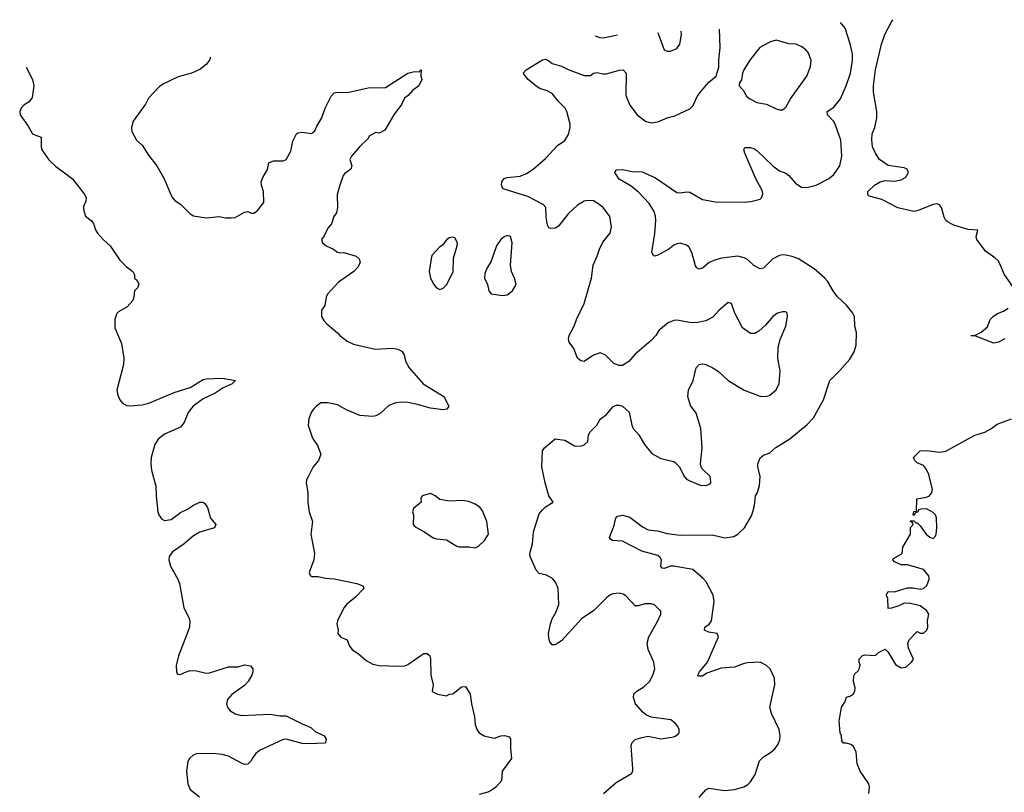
# Model space of a CAD drawing. Header units: inches. Extents: x 1834610 to 2027685, y 642842 to 774116.
# Tile 613 of 632: x 1999905 to 2006055, y 764838 to 769663. Entities that reach past the tile are written whole.
import ezdxf

# ---------------------------------------------------------------- set-up
doc = ezdxf.new("R2010")
doc.units = ezdxf.units.IN
doc.header["$MEASUREMENT"] = 0
doc.layers.add('B9796', color=7, linetype='Continuous')
doc.layers.add('C0706', color=7, linetype='Continuous')

msp = doc.modelspace()

# ---------------------------------------------------------------- linework, layer by layer
at = {"layer": 'B9796', "color": 5, "elevation": 240}
msp.add_lwpolyline([(1999944.7, 769367), (1999984, 769290), (1999993.4, 769250), (1999982, 769178), (1999964.7, 769150), (1999930, 769129), (1999914.8, 769110), (1999904.9, 769090), (1999908.5, 769068.5), (1999958.5, 768998.5), (1999984.7, 768950), (2000000, 768944.3)], dxfattribs=at)
at = {"layer": 'C0706', "color": 5}
for points, elevation in [([(2004150, 764806.4), (2004190, 764853), (2004210, 764863.8), (2004310, 764848.8), (2004370, 764854.9), (2004428.2, 764871.8), (2004453.6, 764886.4), (2004470, 764904), (2004498.4, 764950), (2004525.5, 765034.5), (2004550, 765060.4), (2004594.1, 765085.9), (2004620.7, 765110), (2004642, 765138), (2004652.7, 765167.3), (2004654.6, 765190), (2004647.9, 765230), (2004600.4, 765330), (2004591.2, 765370), (2004621.2, 765510), (2004620.5, 765550), (2004592.8, 765610), (2004569.6, 765630), (2004529, 765651), (2004450, 765646.9), (2004430, 765643.5), (2004370, 765619.5), (2004286.4, 765613.6), (2004197.5, 765582.5), (2004170, 765564.4), (2004142.9, 765562.9), (2004140.9, 765570), (2004152, 765590), (2004200.5, 765650), (2004269.5, 765810), (2004262, 765830), (2004210, 765838.9), (2004182.7, 765850), (2004183.7, 765870), (2004211.7, 765888.3), (2004225.1, 765910), (2004242, 766030), (2004236.4, 766070), (2004193.2, 766153.2), (2004174.4, 766174.4), (2004108.7, 766228.7), (2003989.9, 766249.9), (2003969.4, 766250.6), (2003930, 766235.8), (2003918, 766238), (2003909.8, 766250), (2003914.2, 766290), (2003905.2, 766305.2), (2003890, 766317.2), (2003790, 766343.9), (2003670, 766406), (2003608, 766410), (2003596.5, 766416.5), (2003589.6, 766429.6), (2003620.9, 766510), (2003621.6, 766530), (2003630, 766556), (2003638, 766562), (2003670, 766568.5), (2003716.3, 766556.3), (2003795.2, 766495.2), (2003830, 766477.3), (2003889.5, 766470.5), (2003950, 766454.3), (2004030, 766444.4), (2004230, 766445.3), (2004310, 766427.4), (2004364.6, 766435.4), (2004389.8, 766450.2), (2004431.6, 766490), (2004475.5, 766564.5), (2004485.1, 766590), (2004495.4, 766630), (2004500.9, 766690), (2004513.6, 766710), (2004526.2, 766753.8), (2004529.7, 766810), (2004515.4, 766870), (2004516.3, 766890), (2004530, 766926), (2004550, 766944), (2004590, 766957.3), (2004628.3, 766991.7), (2004714.9, 767045.1), (2004824.1, 767135.9), (2004862.4, 767177.6), (2004925.7, 767290), (2004964.5, 767410), (2005027.6, 767472.4), (2005090, 767543), (2005116.9, 767590), (2005129.7, 767630), (2005131, 767710), (2005121.3, 767750), (2005118.9, 767810), (2005109.6, 767830), (2005070, 767879.6), (2005012.1, 767932.1), (2004985.1, 767970), (2004950.9, 768030.9), (2004934, 768050), (2004867.7, 768107.7), (2004770, 768169.7), (2004730, 768184.7), (2004690, 768193.5), (2004670, 768194.7), (2004651, 768190), (2004610, 768169.6), (2004550, 768112), (2004530, 768107.3), (2004490, 768128.2), (2004450, 768164.7), (2004430, 768176.4), (2004390, 768185.6), (2004290, 768174), (2004250, 768164.4), (2004212.3, 768147.7), (2004170, 768111.5), (2004150, 768106.3), (2004134.1, 768114.1), (2004125.2, 768125.2), (2004103.1, 768210), (2004084.9, 768244.9), (2004070, 768256), (2004030, 768266.9), (2004010, 768264), (2003990, 768254.7), (2003959.3, 768230), (2003890, 768192), (2003870, 768187.3), (2003864, 768190), (2003852.3, 768210), (2003871.8, 768328.2), (2003877.7, 768410), (2003876.5, 768436.5), (2003866.6, 768470), (2003836.1, 768516.1), (2003770, 768586.6), (2003723.9, 768623.9), (2003650, 768666.6), (2003621.2, 768710), (2003633.6, 768726.4), (2003670, 768727), (2003730, 768715.3), (2003793.3, 768713.3), (2003875.4, 768675.4), (2004010, 768583.1), (2004030, 768581.6), (2004070, 768588.2), (2004090, 768585.5), (2004170, 768539.5), (2004250, 768524.9), (2004430, 768523.1), (2004472.6, 768527.4), (2004530, 768541.6), (2004538.4, 768550), (2004546.2, 768573.8), (2004545.4, 768590), (2004536.8, 768610), (2004505.1, 768665.1), (2004433.7, 768830), (2004427.5, 768852.5), (2004435.1, 768864.9), (2004470, 768865.7), (2004490, 768859.5), (2004510, 768846), (2004610, 768751.3), (2004650, 768719.7), (2004690, 768704.9), (2004710, 768691.3), (2004750, 768642), (2004790, 768616.2), (2004830, 768617.7), (2004879.3, 768630), (2004957, 768670), (2004990, 768696.4), (2005026.6, 768750), (2005041, 768810), (2005032.9, 768910), (2004998.5, 769010), (2004988.5, 769030), (2004949.7, 769070), (2004948.4, 769090), (2004990, 769116.5), (2005031.1, 769168.9), (2005067.9, 769250), (2005095, 769330), (2005107.6, 769407.6), (2005107.7, 769447.7), (2005092.8, 769512.8), (2005061.3, 769610), (2005031.5, 769645.4)], 240), ([(2006112.8, 767990), (2006053.2, 768073.2), (2006030.9, 768130.9), (2006016.3, 768156.3), (2005996.8, 768176.8), (2005938.2, 768218.2), (2005883.7, 768290), (2005879.6, 768310), (2005888.7, 768348.7), (2005830, 768353.8), (2005740.3, 768380.3), (2005700.6, 768400.6), (2005689.6, 768410), (2005678.7, 768430), (2005661.7, 768490), (2005650, 768507.6), (2005634, 768514), (2005610, 768509.7), (2005510, 768469.6), (2005490, 768466.3), (2005390, 768488), (2005290, 768539.5), (2005210, 768562), (2005202, 768570), (2005202, 768590), (2005244, 768630), (2005279, 768650), (2005310, 768659.3), (2005370, 768654.9), (2005410, 768662.3), (2005439.4, 768680.6), (2005456.9, 768710), (2005449.2, 768730), (2005430, 768737.4), (2005330, 768753.3), (2005275.1, 768790), (2005249.6, 768830), (2005231.8, 768870), (2005227.7, 768912.3), (2005229.5, 768950), (2005245.2, 768990), (2005259.3, 769050), (2005258, 769090), (2005238.5, 769210), (2005238.2, 769250), (2005249.8, 769350), (2005287.9, 769510), (2005307.7, 769570), (2005350, 769650.3), (2005358.2, 769663.3)], 220), ([(2003551.8, 764830), (2003630, 764898.9), (2003725.4, 764954.6), (2003734.5, 764970), (2003735.3, 764984.7), (2003724.5, 765130), (2003730.7, 765149.3), (2003750, 765167.4), (2003790, 765181.3), (2003830, 765188.7), (2003910, 765173), (2003978, 765182), (2003994.2, 765185.8), (2004018, 765202), (2004024, 765210), (2004024, 765230), (2004016, 765250), (2003999.3, 765270), (2003971, 765291), (2003850, 765307.8), (2003820.3, 765320.3), (2003798, 765338), (2003751.4, 765390), (2003738, 765430), (2003741.6, 765450), (2003759.6, 765470), (2003803.8, 765496.2), (2003838.3, 765530), (2003858.9, 765570), (2003871.2, 765610), (2003866, 765650), (2003829.7, 765730), (2003824.7, 765770), (2003834, 765810), (2003891.8, 765910), (2003909.2, 765950), (2003909, 765970), (2003869.6, 766009.6), (2003850, 766015.6), (2003810, 766016.2), (2003770, 766002), (2003750, 766002), (2003690, 766065.1), (2003675.1, 766075.1), (2003650, 766082.4), (2003610, 766078), (2003590, 766069.6), (2003570, 766053.3), (2003489.4, 765970.6), (2003416.7, 765923.3), (2003290, 765783.6), (2003250, 765759.6), (2003230, 765759.5), (2003216.9, 765776.9), (2003210, 765798), (2003208.7, 765830), (2003219.7, 765890), (2003230, 765922), (2003255.4, 765964.6), (2003272.9, 766010), (2003267.4, 766110), (2003252.4, 766150), (2003232.8, 766172.8), (2003195, 766195), (2003150, 766205.3), (2003130, 766224.7), (2003093.7, 766310), (2003090.9, 766330), (2003108.7, 766390), (2003114.9, 766465.1), (2003150, 766576.3), (2003170, 766603), (2003190, 766620.7), (2003238, 766650), (2003209.3, 766689.3), (2003186.3, 766770), (2003167.2, 766870), (2003171.3, 766970), (2003183.7, 766990), (2003250, 767044.7), (2003310, 767038), (2003370, 767001.3), (2003410, 767000.4), (2003430, 767008), (2003453.3, 767030), (2003456.9, 767070), (2003467.6, 767090), (2003509.6, 767130), (2003530, 767167.7), (2003570, 767197.3), (2003610, 767244.9), (2003630, 767254.9), (2003650, 767254.9), (2003670.3, 767250.3), (2003711.3, 767211.3), (2003728.7, 767130), (2003737, 767110), (2003772.2, 767070), (2003807, 767010), (2003854, 766954), (2003910, 766923.7), (2003990, 766904), (2003998.5, 766898.5), (2004025.3, 766870), (2004053.8, 766813.8), (2004070, 766794.8), (2004090, 766782.8), (2004155.9, 766755.9), (2004190, 766753.4), (2004210, 766760.7), (2004221.2, 766770), (2004222.7, 766777.3), (2004218, 766810), (2004170, 766856), (2004161.6, 766870), (2004158, 766890), (2004168.6, 766990), (2004160.3, 767110), (2004130, 767206.6), (2004094.1, 767254.1), (2004078.3, 767310), (2004081.7, 767350), (2004111.2, 767410), (2004129.7, 767490), (2004150, 767510.3), (2004170, 767513.4), (2004190, 767510.3), (2004230, 767492), (2004270, 767466.4), (2004329.1, 767409.1), (2004430.4, 767350), (2004530, 767312.9), (2004569.6, 767310.4), (2004590, 767318.4), (2004630, 767350.8), (2004648.1, 767391.9), (2004655.6, 767470), (2004641.3, 767550), (2004642.4, 767617.6), (2004654.9, 767665.1), (2004691.2, 767748.8), (2004700.7, 767810), (2004698, 767830), (2004690, 767839.3), (2004670, 767839.5), (2004638.8, 767830), (2004608.6, 767810), (2004563.6, 767756.4), (2004522, 767718), (2004495.8, 767704.2), (2004470, 767702.9), (2004418.8, 767738.8), (2004371, 767830), (2004351.5, 767891.5), (2004330, 767897.2), (2004273, 767850), (2004234.9, 767805.1), (2004190, 767782), (2004130, 767771.1), (2004090, 767772.8), (2004010, 767786), (2003990, 767784.2), (2003954.8, 767770), (2003897.5, 767722.5), (2003877.3, 767690), (2003850, 767659.5), (2003746.9, 767573.1), (2003710, 767529.2), (2003670, 767504), (2003650, 767504), (2003615.5, 767515.5), (2003560.9, 767570), (2003530, 767582.9), (2003490, 767567.6), (2003430, 767529.5), (2003410, 767531.8), (2003388.8, 767548.9), (2003366.3, 767610), (2003336.2, 767650), (2003333.3, 767670), (2003336.9, 767690), (2003368.1, 767750), (2003382, 767790), (2003429.8, 767890), (2003477.4, 768050), (2003487.7, 768130), (2003512.7, 768187.3), (2003525.7, 768230), (2003547, 768273), (2003592.4, 768330), (2003602, 768370), (2003590, 768433.2), (2003549.7, 768489.8), (2003515.7, 768515.7), (2003490, 768532.6), (2003450, 768534), (2003430, 768529.7), (2003390, 768504.8), (2003331.3, 768450), (2003270, 768373.1), (2003250, 768361.8), (2003220.1, 768360.1), (2003210, 768363.6), (2003201.1, 768381.1), (2003192.8, 768430), (2003190.9, 768490), (2003174, 768510), (2003078.3, 768558.3), (2002930, 768604.2), (2002922, 768610), (2002913.6, 768630), (2002916.3, 768650), (2002930, 768672), (2002950, 768678.3), (2003030, 768686.2), (2003070, 768703.5), (2003113, 768730), (2003190, 768795.8), (2003263.3, 768876.7), (2003310, 768908.4), (2003333.4, 768946.6), (2003343.9, 768990), (2003343.5, 769010), (2003322.2, 769090), (2003311.9, 769110), (2003270, 769152.8), (2003230, 769202.7), (2003199.6, 769219.6), (2003153.7, 769233.7), (2003130, 769248.2), (2003081.6, 769290), (2003049.2, 769330), (2003068.7, 769350), (2003170, 769412.4), (2003190, 769415.8), (2003210, 769406.7), (2003230.7, 769390), (2003290, 769373.6), (2003330, 769351.6), (2003430, 769314), (2003470, 769315.6), (2003490, 769330.2), (2003510, 769334.4), (2003550, 769325.2), (2003570, 769325.6), (2003650, 769349.1), (2003674, 769350), (2003693.8, 769330), (2003690.3, 769190.3), (2003715.3, 769130), (2003762, 769070), (2003814.8, 769030), (2003850, 769019.5), (2003890, 769024.6), (2003948.6, 769051.4), (2003997.4, 769062.6), (2004090, 769106), (2004112.2, 769127.8), (2004137.1, 769182.8), (2004162.2, 769217.8), (2004210, 769272.7), (2004254.5, 769310), (2004272.7, 769367.3), (2004271.3, 769411.3), (2004279.7, 769490), (2004275.5, 769604.1)], 260), ([(2003499.8, 769561.6), (2003527.5, 769552.5), (2003550, 769550.3), (2003639.4, 769569.2)], 280), ([(2003891.2, 769583), (2003894, 769570), (2003930, 769474.8), (2003950, 769467.3), (2003970, 769467.3), (2004010, 769483), (2004027.3, 769510), (2004038.9, 769570), (2004037.3, 769591)], 280), ([(2001096.2, 769430), (2001090.3, 769409.7), (2001070, 769383.7), (2001030, 769352.3), (2000978, 769330), (2000894.4, 769305.6), (2000799, 769261), (2000776.3, 769243.7), (2000710, 769172.3), (2000690, 769136), (2000614, 769030), (2000604, 768990), (2000604.5, 768964.5), (2000634.8, 768910), (2000670, 768878.8), (2000710, 768816.3), (2000760.5, 768750), (2000806.4, 768670), (2000856.1, 768556.1), (2000874.4, 768534.4), (2000910.3, 768510.3), (2000970, 768451.3), (2000990, 768438), (2001070, 768426.8), (2001150, 768433.4), (2001190, 768424.9), (2001225.2, 768425.2), (2001250, 768428.2), (2001310, 768462), (2001330, 768464.9), (2001350, 768454.8), (2001370, 768456), (2001390, 768470.8), (2001430, 768522), (2001428, 768590), (2001415.1, 768630), (2001413.6, 768650), (2001422.7, 768677.3), (2001452.5, 768727.5), (2001462, 768770), (2001490, 768782.8), (2001550, 768781), (2001570, 768790.8), (2001598.6, 768841.4), (2001610, 768904.7), (2001633.2, 768950), (2001642.7, 768957.3), (2001670, 768961.6), (2001726.6, 768953.4), (2001749.2, 768970), (2001761.3, 768998.7), (2001792.7, 769050), (2001812, 769110), (2001850, 769186), (2001870, 769206.8), (2001890, 769210.7), (2001952.1, 769207.9), (2002081.5, 769238.5), (2002190, 769239.1), (2002329, 769330), (2002370, 769338.8), (2002402, 769338), (2002408, 769350), (2002412, 769350), (2002411.3, 769310), (2002416, 769290), (2002398.8, 769250), (2002358.5, 769221.5), (2002330.8, 769190), (2002307.5, 769172.5), (2002290, 769133.2), (2002242, 769070), (2002186.4, 768973.6), (2002150, 768954), (2002130, 768959), (2002090, 768939), (2002079.9, 768920.1), (2002028.4, 768870), (2001977.1, 768810), (2001966.7, 768790), (2001979.3, 768750), (2001974, 768730), (2001936.3, 768703.7), (2001925.3, 768690), (2001903.7, 768630), (2001888.8, 768571.2), (2001890.5, 768490), (2001883.4, 768456.6), (2001866.7, 768433.3), (2001852.5, 768387.5), (2001830, 768362), (2001807.1, 768312.9), (2001790.7, 768290), (2001796.3, 768270), (2001818.8, 768250), (2001864, 768230), (2001890, 768210.8), (2001910, 768207.3), (2001930, 768210.4), (2002006.8, 768186.8), (2002024.7, 768170), (2002030.6, 768149.4), (2002019.8, 768120.2), (2001991, 768090), (2001896.2, 768023.8), (2001826.8, 767950), (2001818.8, 767930), (2001810, 767878), (2001790.6, 767849.4), (2001790.6, 767810), (2001804.4, 767784.4), (2001822.9, 767762.9), (2001890, 767706.8), (2001904, 767690), (2001950, 767655.5), (2001990, 767637.1), (2002125.3, 767605.3), (2002232.5, 767612.5), (2002265.8, 767605.8), (2002292.5, 767592.5), (2002307.3, 767570), (2002315.5, 767530), (2002338, 767490), (2002425.5, 767390), (2002554.8, 767310), (2002584.7, 767250), (2002572, 767230), (2002550, 767226.6), (2002470, 767236.2), (2002390, 767260.7), (2002330, 767272), (2002290, 767274.5), (2002254, 767270), (2002210, 767253.2), (2002155.6, 767204.4), (2002130, 767189.4), (2002110, 767184.5), (2002030, 767191.8), (2001946.5, 767226.5), (2001890, 767257), (2001830, 767271.5), (2001786, 767270), (2001758.8, 767250), (2001741, 767230), (2001726, 767210), (2001710.8, 767170), (2001707.3, 767130), (2001734, 767050), (2001764.5, 767004.5), (2001786, 766950), (2001771, 766910), (2001738.8, 766870), (2001708.1, 766811.9), (2001697.3, 766790), (2001694, 766770), (2001704, 766710), (2001703.8, 766650), (2001713.4, 766590), (2001733, 766530), (2001722.4, 766450), (2001747.2, 766330), (2001742, 766290), (2001714, 766210), (2001721, 766190), (2001730, 766185.5), (2001770, 766186), (2001815.3, 766175.3), (2001870, 766170.3), (2002010, 766141.7), (2002047.7, 766127.7), (2002054.8, 766110), (2002002.2, 766057.8), (2001947.7, 766012.3), (2001930.5, 765990), (2001890.6, 765910), (2001886.8, 765890), (2001894.8, 765850), (2001891.3, 765830), (2001910, 765806.8), (2001951, 765790), (2001964.7, 765750), (2001981, 765730), (2002022, 765702), (2002070, 765660.7), (2002110, 765639.1), (2002150, 765630.4), (2002270, 765624.9), (2002311.3, 765628.7), (2002330, 765635.5), (2002410, 765693.4), (2002430, 765704), (2002450, 765706), (2002466, 765690), (2002470, 765674), (2002473.4, 765570), (2002486.8, 765510), (2002482, 765470), (2002485.4, 765465.4), (2002514, 765450), (2002570, 765441), (2002589.4, 765450.6), (2002610, 765454), (2002663.7, 765496.3), (2002690, 765498), (2002719.3, 765450), (2002726, 765390), (2002745.3, 765310), (2002750, 765262), (2002760.4, 765230), (2002771.8, 765211.8), (2002806.8, 765190), (2002850, 765179.5), (2002870, 765176.4), (2002910, 765190.4), (2002932.7, 765192.7), (2002964.7, 765184.7), (2002970.9, 765170.9), (2002970.8, 765109.2), (2002977.1, 765050), (2002919.1, 764970), (2002914.8, 764910), (2002878.8, 764870), (2002850.3, 764849.7), (2002830, 764839.5), (2002775.5, 764824.5)], 260), ([(2000000, 768944.3), (2000038, 768930), (2000038, 768870), (2000043, 768850), (2000087.9, 768787.9), (2000129.1, 768749.1), (2000234.8, 768670), (2000310.8, 768570), (2000320.7, 768550), (2000318, 768530), (2000303.7, 768496.3), (2000302.8, 768477.2), (2000316.7, 768436.7), (2000350.8, 768410), (2000366.8, 768390), (2000378.8, 768350), (2000390.5, 768330.5), (2000427.9, 768287.9), (2000470.4, 768250.4), (2000530, 768161), (2000570, 768121), (2000612, 768090), (2000622, 768070), (2000622, 768050), (2000636.9, 768036.9), (2000650, 768014), (2000642, 767990), (2000622, 767970), (2000618, 767930), (2000611.3, 767910), (2000576, 767870), (2000521.4, 767838.6), (2000511.9, 767828.2), (2000498.8, 767790), (2000498.8, 767738.9), (2000540.3, 767640.3), (2000556.2, 767550), (2000553.2, 767510), (2000511.9, 767350), (2000517.4, 767317.4), (2000530, 767288.4), (2000550, 767267.2), (2000574.7, 767254.7), (2000590, 767251.5), (2000670, 767257.6), (2000710.7, 767269.3), (2000870, 767335.9), (2000970, 767367), (2001050, 767415.3), (2001070, 767420.4), (2001170, 767424), (2001252, 767410), (2001232, 767390), (2001175.8, 767364.2), (2001126.8, 767330), (2001050, 767295.1), (2000987.7, 767250), (2000958, 767210), (2000932.3, 767147.7), (2000910, 767119.3), (2000810, 767075.4), (2000770, 767044.2), (2000749.1, 767010), (2000726.7, 766930), (2000724, 766890), (2000727.9, 766850), (2000755.6, 766750), (2000756.8, 766690), (2000768.1, 766590), (2000774.6, 766570), (2000790, 766546.4), (2000810, 766536.5), (2000850, 766542.8), (2000910, 766585.7), (2000953.6, 766606.4), (2000990, 766630.4), (2001030, 766650.6), (2001050, 766650.8), (2001062, 766642), (2001077.3, 766617.3), (2001097.3, 766550), (2001130.8, 766510), (2001122, 766490), (2001030, 766462), (2000990, 766440.7), (2000932.7, 766390), (2000860.3, 766339.7), (2000838.3, 766310), (2000835.8, 766290), (2000846.3, 766250), (2000892, 766170), (2000902.8, 766142.8), (2000930.3, 765990), (2000962.2, 765930), (2000968.4, 765910), (2000964.6, 765870), (2000951.8, 765830), (2000896.5, 765690), (2000882.3, 765630), (2000883.8, 765590), (2000890, 765576), (2000910, 765574), (2000933.3, 765586.7), (2000970, 765598.4), (2001010, 765595.8), (2001070, 765582.6), (2001090, 765584.2), (2001210, 765620.7), (2001270, 765622), (2001310, 765633.4), (2001347.5, 765627.5), (2001360.7, 765610), (2001360.5, 765590), (2001355.5, 765570), (2001332.4, 765530), (2001310, 765504.2), (2001230.2, 765449.8), (2001202.8, 765417.3), (2001196.9, 765390), (2001202.3, 765370), (2001217, 765350), (2001250, 765328.2), (2001290, 765317.8), (2001470, 765325.7), (2001530, 765316), (2001570, 765315.5), (2001670, 765264.9), (2001723.4, 765243.4), (2001750, 765218.8), (2001806, 765190), (2001818.8, 765170), (2001816, 765150), (2001810, 765146), (2001710, 765141.3), (2001670, 765143.5), (2001570, 765169.7), (2001550, 765168.3), (2001401.8, 765098.2), (2001380.2, 765079.8), (2001356.4, 765050), (2001350, 765034), (2001330, 765013.2), (2001310, 765012.7), (2001290, 765019.5), (2001210, 765064), (2001170, 765073.7), (2001110, 765080.5), (2001010, 765078.3), (2000988, 765070), (2000964.9, 765050), (2000955.8, 765030), (2000947.4, 764970), (2000954.4, 764890), (2000970, 764856.3), (2001027.7, 764810)], 240), ([(2006058, 767670), (2006018, 767650), (2005990, 767642.9), (2005870, 767688.7), (2005846, 767690), (2005870, 767692), (2005910, 767711), (2005950, 767746), (2005966.6, 767790), (2005985.2, 767810), (2006011.4, 767828.6), (2006050, 767842.4), (2006079.3, 767860.7)], 220), ([(2005208.7, 764830), (2005213.2, 764870), (2005209, 764890), (2005155.3, 764970), (2005135.3, 765015.3), (2005128.7, 765090), (2005110, 765126), (2005096.4, 765136.4), (2005070, 765146), (2005050, 765146), (2005040.4, 765160.4), (2005038, 765190), (2005029.3, 765209.3), (2005023.2, 765283.2), (2005037.2, 765370), (2005058, 765402), (2005070, 765432), (2005090, 765438), (2005110, 765451.3), (2005121.2, 765470), (2005124, 765490), (2005114, 765530), (2005114.6, 765565.4), (2005121.2, 765578.8), (2005143.1, 765596.9), (2005150, 765614), (2005154, 765634), (2005148, 765650), (2005148, 765670), (2005170, 765692), (2005183.1, 765696.9), (2005250, 765692), (2005270, 765712), (2005310, 765732), (2005330, 765714), (2005376.3, 765636.3), (2005410, 765616), (2005440.2, 765619.8), (2005475.3, 765650), (2005488.7, 765670), (2005457.5, 765737.5), (2005452.7, 765770), (2005461.2, 765790), (2005510, 765842), (2005530, 765832), (2005550, 765832), (2005572, 765850), (2005577, 765870), (2005575.1, 765910), (2005582.7, 765950), (2005570, 765973.2), (2005530, 766002.7), (2005470, 766017.2), (2005430, 766019), (2005396.9, 766003.1), (2005350, 765988), (2005330, 765986), (2005328, 766050), (2005318, 766070), (2005330, 766092), (2005370, 766091), (2005450, 766114.8), (2005484.7, 766115.3), (2005530, 766107.3), (2005550, 766110.8), (2005572, 766130), (2005586.6, 766170), (2005582.7, 766190), (2005550, 766229.3), (2005450, 766259), (2005410, 766258), (2005370, 766278), (2005358, 766290), (2005362, 766298), (2005418, 766330), (2005422, 766370), (2005468, 766450), (2005468.8, 766491.1), (2005486, 766510), (2005482, 766522), (2005468, 766530), (2005470, 766534), (2005490, 766534), (2005502, 766522), (2005510, 766522), (2005530, 766502), (2005566, 766450), (2005590, 766430.8), (2005610, 766422.8), (2005623.7, 766436.3), (2005629.3, 766450), (2005634, 766490), (2005631.6, 766551.6), (2005625.2, 766570), (2005610, 766585.2), (2005570, 766608.7), (2005532.7, 766607.3), (2005518, 766602), (2005514, 766590), (2005498, 766582), (2005490, 766566), (2005486, 766570), (2005490, 766592), (2005506, 766594), (2005508.7, 766670), (2005570, 766680.7), (2005588.7, 766690), (2005602.7, 766710), (2005606.6, 766730), (2005583.3, 766823.3), (2005570, 766854), (2005550, 766879.3), (2005510, 766895.3), (2005495.3, 766910), (2005488.7, 766930), (2005530, 766970.6), (2005570, 766973.4), (2005650, 766963), (2005690, 766968.2), (2005870, 767068.4), (2005932.8, 767087.2), (2005971.6, 767108.4), (2006010, 767137), (2006099, 767170)], 220)]:
    msp.add_lwpolyline(points, dxfattribs=dict(at, elevation=elevation))
for points, elevation in [([(2004630, 769535.1), (2004593.9, 769526.1), (2004542, 769498), (2004528.8, 769490), (2004511, 769469), (2004464.9, 769410), (2004427.7, 769350), (2004419.1, 769330), (2004412.7, 769287.3), (2004401, 769270), (2004398, 769250), (2004423, 769223), (2004444.9, 769184.9), (2004464.7, 769170), (2004510, 769146), (2004570, 769135.3), (2004630, 769106.7), (2004650, 769100.5), (2004670, 769100.7), (2004690, 769116), (2004719.6, 769170), (2004820.5, 769310), (2004844.7, 769370), (2004848.3, 769410), (2004830, 769458.4), (2004815.3, 769475.3), (2004790, 769492.8), (2004754, 769510), (2004710, 769513.5)], 260), ([(2002610, 768306), (2002590, 768302), (2002572, 768290), (2002545.5, 768254.5), (2002530, 768245.2), (2002479.1, 768190), (2002474, 768170), (2002461.6, 768090), (2002470.8, 768050), (2002490.7, 768010), (2002507.9, 767987.9), (2002530, 767977.3), (2002550, 767986.8), (2002573.2, 768010), (2002612.7, 768090), (2002614.6, 768174.6), (2002637.2, 768250), (2002639, 768270), (2002622, 768302)], 280), ([(2002950, 768316), (2002930, 768306.6), (2002910.7, 768290), (2002883.8, 768250), (2002850, 768155.3), (2002822.8, 768110), (2002810, 768078), (2002807.3, 768050), (2002827.3, 768010), (2002834.8, 767970), (2002850, 767951), (2002919.9, 767939.9), (2002950, 767944.9), (2002982.7, 767970), (2003005.2, 768010), (2002996, 768050), (2002977.6, 768090), (2002971.4, 768130), (2002981.3, 768270), (2002970, 768308.7)], 280), ([(2002470, 766703.7), (2002418, 766690), (2002411.3, 766670), (2002412, 766650), (2002364.7, 766610), (2002358, 766590), (2002364.7, 766570), (2002362, 766510), (2002375.3, 766495.3), (2002430, 766466.8), (2002488, 766428), (2002510, 766420.7), (2002570, 766414), (2002635.2, 766375.2), (2002650, 766370.6), (2002710, 766370.6), (2002750, 766365.5), (2002770, 766374.8), (2002809, 766410), (2002832.7, 766450), (2002822.9, 766530), (2002795.6, 766595.6), (2002778, 766618), (2002750, 766638), (2002710, 766655.1), (2002670, 766660.9), (2002590, 766657), (2002530, 766666.6), (2002499, 766690)], 280)]:
    msp.add_lwpolyline(points, close=True, dxfattribs=dict(at, elevation=elevation))

doc.saveas('drawing.dxf')
